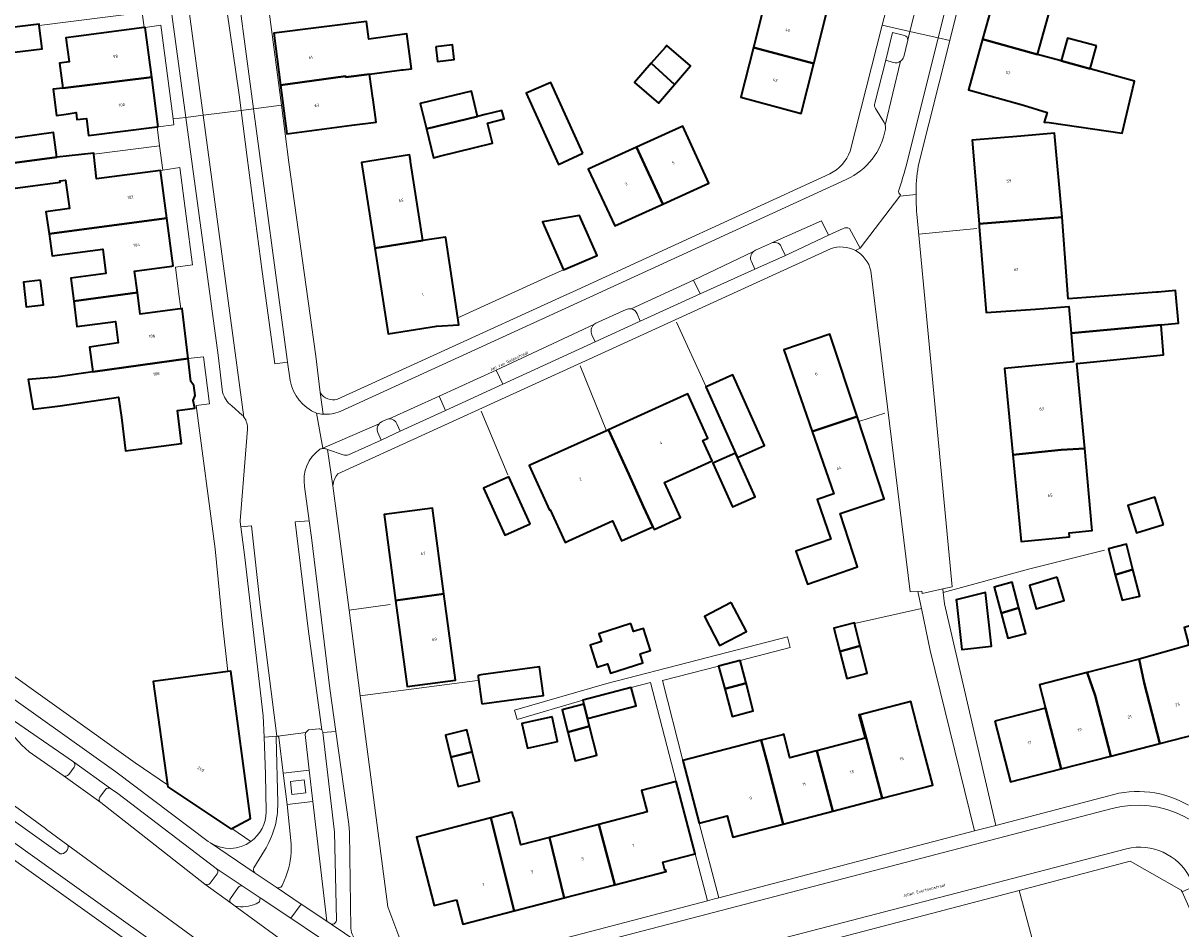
# Model space of a CAD drawing. Header units: metres. Extents: x 197700 to 204338, y 317132 to 325229.
# Tile 979 of 1056: x 199047 to 199186, y 320957 to 321066. Entities that reach past the tile are written whole.
import ezdxf
from ezdxf.enums import TextEntityAlignment as Align

# ---------------------------------------------------------------- set-up
doc = ezdxf.new("R2010")
doc.units = ezdxf.units.M
for name, color, linetype, lineweight in [('B-WE-GR-BEPLANTING_CULTUUR_BODEMBEDEKKER-GV', 90, 'Continuous', 18), ('B-WE-IE-TERREINAFSCHEIDING_KUNSTMATIG_HEKWERK-G', 20, 'IE-TERREINAFSCHEIDING-KUNSTMATIG', 18), ('B-WE-IE-TERREINAFSCHEIDING_KUNSTMATIG_MUUR-G', 90, 'IE-TERREINAFSCHEIDING-KUNSTMATIG-DICHT', 18), ('B-WE-OG-BEBOUWING-GV', 7, 'Continuous', 35), ('B-WE-OG-BEBOUWING-T18', 10, 'Continuous', 18), ('B-WE-OG-TERREIN_ERF-GV', 7, 'Continuous', 18), ('B-WE-OG-TOPOGRAFIE-T18', 10, 'Continuous', 18), ('B-WE-VH-VERHARDING_ASFALT-GV', 252, 'Continuous', 18), ('B-WE-VH-VERHARDING_BETON-GV', 252, 'Continuous', 18), ('B-WE-VH-VERHARDING_BETONSTRAATSTEEN-GV', 252, 'Continuous', 18), ('B-WE-VH-VERHARDING_STRAATBAKSTEEN-GV', 252, 'Continuous', 18), ('B-WE-VH-VERHARDING_TEGEL-GV', 252, 'Continuous', 18)]:
    doc.layers.add(name, color=color, linetype=linetype, lineweight=lineweight)
doc.styles.add('NLCS-ISO-M200-T18', font='NLCS-ISO.ttf', dxfattribs={"height": 0.36})
doc.linetypes.add('IE-TERREINAFSCHEIDING-KUNSTMATIG', pattern='A,4,[82,NLCS.SHX,S=0.75,R=90,X=0,Y=0],4,-2', length=10)
doc.linetypes.add('IE-TERREINAFSCHEIDING-KUNSTMATIG-DICHT', pattern='A,8,-1,[82,NLCS.SHX,S=0.75,R=90,X=0,Y=0],-1', length=10)

msp = doc.modelspace()

# ---------------------------------------------------------------- linework, layer by layer
at = {"layer": 'B-WE-GR-BEPLANTING_CULTUUR_BODEMBEDEKKER-GV'}
for points in [[(199152.976, 321064.504), (199151.53, 321064.864), (199150.725, 321061.544), (199151.635, 321061.277)], [(199152.882, 321061.975), (199153.362, 321063.959)], [(199137.119, 321039.656), (199136.912, 321039.563), (199135.09, 321038.749)], [(199134.601, 321037.381), (199134.996, 321036.49), (199138.676, 321038.107), (199138.234, 321039.036)], [(199134.852, 321038.593), (199134.851, 321038.592)], [(199115.46, 321028.609), (199115.863, 321027.75), (199121.247, 321030.211), (199120.883, 321031.101)], [(199119.556, 321031.615), (199115.927, 321029.975)], [(199089.76, 321016.87), (199090.167, 321015.957), (199092.444, 321017.011), (199092.069, 321017.888)], [(199090.739, 321018.402), (199090.27, 321018.168)], [(199053.237, 320977.315), (199044.866, 320983.11), (199044.721, 320983.213), (199044.55, 320982.972), (199044.903, 320982.186)], [(199047.929, 320978.543), (199052.025, 320975.685)], [(199052.673, 320975.799), (199053.312, 320976.689)], [(199070.386, 320964.541), (199058.554, 320973.531), (199057.684, 320974.12)], [(199057.093, 320974.004), (199056.422, 320973.07)], [(199056.506, 320972.441), (199069.026, 320962.662)], [(199069.659, 320962.75), (199070.491, 320963.905)], [(199073.005, 320962.235), (199072.093, 320960.942)], [(199075.155, 320960.276), (199075.587, 320960.528), (199075.649, 320961.01), (199073.616, 320962.376)], [(199072.154, 320960.373), (199072.638, 320960.017)]]:
    msp.add_lwpolyline(points, dxfattribs=at)
for points in [[(199153.362, 321063.959, 0.4088703), (199152.976, 321064.504)], [(199152.487, 321061.423, 0.1721185), (199152.882, 321061.975)], [(199151.635, 321061.277, 0.2232869), (199152.487, 321061.423)], [(199138.234, 321039.036, 0.4235251), (199137.119, 321039.656)], [(199134.851, 321038.592, 0.336062), (199134.601, 321037.381)], [(199135.09, 321038.749, 0.0701422), (199134.852, 321038.593)], [(199120.184, 321031.701, 0.1718057), (199119.556, 321031.615)], [(199120.883, 321031.101, 0.2578597), (199120.184, 321031.701)], [(199115.698, 321029.815, 0.3277079), (199115.46, 321028.609)], [(199115.927, 321029.975, 0.0677396), (199115.698, 321029.815)], [(199089.911, 321017.898, 0.2835318), (199089.76, 321016.87)], [(199090.27, 321018.168, 0.1153261), (199089.911, 321017.898)], [(199091.14, 321018.496, 0.1042701), (199090.739, 321018.402)], [(199092.069, 321017.888, 0.3077703), (199091.14, 321018.496)], [(199044.903, 320982.186, 0.0994105), (199047.929, 320978.543)], [(199053.312, 320976.689, 0.4072445), (199053.237, 320977.315)], [(199052.025, 320975.685, 0.4072905), (199052.673, 320975.799)], [(199057.684, 320974.12, 0.3995406), (199057.093, 320974.004)], [(199056.422, 320973.07, 0.4173848), (199056.506, 320972.441)], [(199070.491, 320963.905, 0.4009184), (199070.386, 320964.541)], [(199069.026, 320962.662, 0.3852683), (199069.659, 320962.75)], [(199073.616, 320962.376, 0.4142963), (199073.005, 320962.235)], [(199072.093, 320960.942, 0.384797), (199072.154, 320960.373)], [(199072.638, 320960.017, 0.1451534), (199075.155, 320960.276)]]:
    msp.add_lwpolyline(points, format="xyb", dxfattribs=at)
at = {"layer": 'B-WE-IE-TERREINAFSCHEIDING_KUNSTMATIG_HEKWERK-G'}
for points in [[(199049.133, 321065.708), (199061.477, 321067.301)], [(199055.681, 321050.27), (199063.567, 321051.263)], [(199154.698, 321040.665), (199161.648, 321041.347)], [(199125.603, 321030.13), (199129.17, 321022.354)], [(199114.052, 321024.874), (199117.192, 321017.074)], [(199102.169, 321019.415), (199105.384, 321011.772)], [(199147.609, 321018.22), (199150.619, 321019.202)], [(199157.613, 320997.676), (199168.019, 321000.512), (199176.973, 321002.742)], [(199086.329, 320995.55), (199091.258, 320996.224)], [(199146.976, 320993.946), (199155.004, 320995.738)], [(199087.654, 320985.264), (199101.745, 320987.102)], [(199166.742, 320961.9), (199169.5, 320951.631)]]:
    msp.add_lwpolyline(points, dxfattribs=at)
at = {"layer": 'B-WE-IE-TERREINAFSCHEIDING_KUNSTMATIG_MUUR-G'}
for points in [[(199099.376, 321030.645), (199110.324, 321035.622)], [(199110.324, 321035.622), (199112.036, 321036.4)]]:
    msp.add_lwpolyline(points, dxfattribs=at)
at = {"layer": 'B-WE-OG-BEBOUWING-GV'}
for points in [[(199168.955, 321062.26), (199170.75, 321068.68), (199164.12, 321070.51), (199162.347, 321064.08)], [(199142.077, 321061.148), (199143.6, 321067.19), (199136.35, 321069.01), (199134.853, 321063.097)], [(199049.133, 321065.708), (199049.11, 321065.9), (199043.45, 321065.22), (199043.558, 321064.333), (199043.749, 321062.761), (199043.81, 321062.26), (199049.47, 321062.91)], [(199078.102, 321058.566), (199085.89, 321059.65), (199085.91, 321059.52), (199088.785, 321059.891), (199092.632, 321060.388), (199092.818, 321060.412), (199093.81, 321060.54), (199093.731, 321061.138), (199093.26, 321064.71), (199088.67, 321064.1), (199088.39, 321066.22), (199077.29, 321064.81)], [(199051.957, 321058.21), (199062.641, 321059.53), (199061.86, 321065.5), (199061.715, 321065.481), (199053.561, 321064.413), (199052.32, 321064.25), (199052.73, 321061.36), (199051.57, 321061.21)], [(199096.717, 321063.159), (199096.911, 321061.405), (199098.945, 321061.661), (199098.728, 321063.383)], [(199124.241, 321063.089), (199122.567, 321061.216), (199125.363, 321058.653), (199127.28, 321060.892), (199124.441, 321063.323)], [(199134.853, 321063.097), (199133.34, 321057.12), (199140.57, 321055.17), (199142.077, 321061.148)], [(199162.347, 321064.08), (199160.67, 321058), (199167.26, 321056.16), (199170.084, 321055.277), (199169.725, 321054.13), (199170.328, 321054.069), (199179.08, 321052.81), (199180.57, 321059.06), (199175.256, 321060.524), (199171.785, 321061.48), (199168.955, 321062.26)], [(199176.011, 321063.264), (199172.537, 321064.209), (199171.785, 321061.48), (199175.256, 321060.524)], [(199122.567, 321061.216), (199120.566, 321058.88), (199123.446, 321056.414), (199125.363, 321058.653)], [(199063.42, 321053.57), (199062.641, 321059.53), (199051.957, 321058.21), (199050.815, 321058.063), (199051.219, 321054.933), (199052.36, 321055.08), (199053.56, 321055.27), (199053.659, 321054.449), (199054.803, 321054.57), (199055.062, 321052.515), (199063.269, 321053.551)], [(199085.91, 321059.52), (199085.89, 321059.65), (199078.102, 321058.566), (199078.86, 321052.73), (199086.661, 321053.744), (199089.55, 321054.12), (199089.207, 321056.782), (199089.18, 321056.99), (199088.785, 321059.891)], [(199114.36, 321050.4), (199110.55, 321058.89), (199107.59, 321057.59), (199111.46, 321049.05)], [(199101.733, 321054.801), (199101.013, 321057.828), (199094.868, 321056.367), (199095.59, 321053.33)], [(199101.733, 321054.801), (199095.59, 321053.33), (199096.44, 321049.84), (199097.176, 321050.02), (199103.54, 321051.58), (199102.915, 321053.995), (199104.916, 321054.51), (199104.652, 321055.535), (199102.65, 321055.02)], [(199123.981, 321044.295), (199129.5, 321046.81), (199126.36, 321053.62), (199120.829, 321051.113)], [(199045.548, 321049.152), (199051.229, 321049.931), (199050.83, 321052.86), (199045.14, 321052.06), (199045.017, 321052.949), (199042.253, 321052.566), (199042.78, 321048.769)], [(199171.878, 321042.716), (199170.977, 321052.785), (199166.93, 321052.42), (199161.11, 321051.95), (199161.92, 321041.912)], [(199120.829, 321051.113), (199115.02, 321048.48), (199118.2, 321041.66), (199123.981, 321044.295)], [(199051.229, 321049.931), (199045.548, 321049.152), (199045.97, 321046.15), (199051.64, 321046.92), (199051.621, 321047.067), (199052.284, 321047.152), (199052.36, 321046.55), (199052.75, 321043.74), (199049.94, 321043.35), (199050.311, 321040.7), (199064.432, 321042.61), (199063.68, 321048.31), (199055.986, 321047.335), (199055.681, 321050.27), (199055.668, 321050.392)], [(199089.407, 321038.98), (199095.18, 321039.91), (199093.701, 321049.414), (199093.683, 321049.527), (199093.58, 321050.19), (199087.79, 321049.28)], [(199053.275, 321032.618), (199060.914, 321033.654), (199060.562, 321036.248), (199065.032, 321036.849), (199065.19, 321036.87), (199064.432, 321042.61), (199050.311, 321040.7), (199050.68, 321038.06), (199056.76, 321038.88), (199057.141, 321035.935), (199052.917, 321035.388)], [(199109.73, 321041.69), (199112.036, 321036.4), (199116.078, 321038.132), (199114.23, 321042.37), (199113.976, 321042.927), (199109.534, 321042.151)], [(199168.68, 321031.69), (199172.693, 321032.003), (199172.968, 321028.778), (199183.775, 321029.795), (199185.84, 321029.98), (199185.489, 321033.903), (199183.424, 321033.718), (199183.23, 321033.701), (199176.923, 321033.221), (199172.625, 321032.894), (199171.878, 321042.716), (199161.92, 321041.912), (199161.947, 321041.58), (199162.78, 321031.26)], [(199089.407, 321038.98), (199091.02, 321028.71), (199096.79, 321029.62), (199099.51, 321029.77), (199099.376, 321030.645), (199097.91, 321040.18), (199097.888, 321040.326), (199095.18, 321039.91)], [(199049.282, 321035.144), (199047.233, 321034.904), (199047.577, 321031.953), (199049.626, 321032.192)], [(199066.129, 321031.717), (199065.731, 321031.663), (199061.266, 321031.061), (199060.914, 321033.654), (199053.275, 321032.618), (199053.665, 321029.606), (199058.28, 321030.2), (199058.589, 321027.632), (199055.159, 321027.106), (199055.579, 321024.137), (199067.006, 321025.747), (199066.3, 321031.74)], [(199172.968, 321028.778), (199173.26, 321025.35), (199164.96, 321024.55), (199165.96, 321014.17), (199171.781, 321014.771), (199174.6, 321014.94), (199173.64, 321025.14), (199184.07, 321026.18), (199183.78, 321029.74), (199183.775, 321029.795)], [(199147.281, 321018.78), (199144.01, 321028.67), (199138.49, 321026.8), (199141.89, 321016.98)], [(199067.006, 321025.747), (199055.579, 321024.137), (199051.14, 321023.51), (199047.8, 321023.21), (199048.385, 321019.653), (199051.64, 321020.08), (199058.64, 321021.1), (199058.99, 321018.65), (199059.493, 321014.682), (199066.213, 321015.534), (199065.709, 321019.502), (199067.82, 321019.77), (199067.61, 321020.71), (199067.84, 321021.29), (199067.69, 321022.52), (199067.33, 321023)], [(199132.938, 321013.853), (199136.173, 321015.308), (199132.359, 321023.788), (199129.17, 321022.354), (199129.121, 321022.332), (199132.687, 321014.403)], [(199117.47, 321017.2), (199119.9, 321011.85), (199121.672, 321007.943), (199122.768, 321005.558), (199122.916, 321005.237), (199126.08, 321006.67), (199124.17, 321010.88), (199129.88, 321013.46), (199128.77, 321015.91), (199129.36, 321016.18), (199126.98, 321021.5)], [(199147.281, 321018.78), (199141.89, 321016.98), (199144.48, 321009.5), (199142.49, 321008.81), (199144.13, 321004.08), (199139.95, 321002.63), (199141.32, 320998.67), (199147.34, 321000.75), (199145.24, 321007.14), (199150.55, 321008.9)], [(199119.9, 321011.85), (199117.47, 321017.2), (199117.192, 321017.074), (199107.94, 321012.89), (199110.37, 321007.54), (199110.47, 321007.585), (199112.238, 321003.676), (199112.666, 321003.87), (199113.528, 321004.259), (199117.927, 321006.249), (199119.03, 321003.844), (199122.768, 321005.558), (199121.672, 321007.943)], [(199132.938, 321013.853), (199132.687, 321014.403), (199129.98, 321013.186), (199132.346, 321007.926), (199135.061, 321009.134)], [(199171.781, 321014.771), (199165.96, 321014.17), (199166.96, 321003.79), (199172.78, 321004.33), (199172.732, 321004.829), (199175.512, 321005.086), (199175.473, 321005.503), (199174.6, 321014.94)], [(199108.056, 321005.921), (199105.504, 321011.561), (199102.45, 321010.179), (199105.002, 321004.539)], [(199184.04, 321005.82), (199183.009, 321009.118), (199179.771, 321008.106), (199180.802, 321004.807)], [(199091.902, 320996.684), (199097.699, 320997.48), (199097.047, 321002.357), (199097.006, 321002.661), (199096.32, 321007.8), (199090.52, 321007.01)], [(199180.384, 321000.427), (199179.6, 321003.47), (199177.44, 321002.89), (199178.272, 320999.785)], [(199171.308, 320999.492), (199167.969, 320998.513), (199168.792, 320995.706), (199172.131, 320996.685)], [(199180.384, 321000.427), (199178.272, 320999.785), (199179.09, 320996.73), (199181.21, 320997.22)], [(199166.716, 320995.807), (199165.89, 320998.89), (199163.75, 320998.31), (199164.582, 320995.19)], [(199091.902, 320996.684), (199093.28, 320986.38), (199099.08, 320987.15), (199097.699, 320997.48)], [(199132.181, 320996.468), (199128.954, 320994.787), (199130.781, 320991.279), (199134.008, 320992.959)], [(199159.199, 320996.581), (199159.851, 320990.808), (199163.427, 320991.212), (199162.702, 320997.641), (199159.179, 320996.76)], [(199166.716, 320995.807), (199164.582, 320995.19), (199165.39, 320992.16), (199167.54, 320992.73)], [(199120.148, 320993.92), (199116.296, 320992.716), (199116.594, 320991.763), (199115.25, 320991.342), (199116.079, 320988.689), (199117.34, 320989.083), (199117.684, 320987.985), (199121.591, 320989.206), (199121.247, 320990.304), (199122.485, 320990.691), (199121.656, 320993.344), (199120.447, 320992.966)], [(199145.233, 320990.563), (199147.663, 320991.274), (199146.976, 320993.946), (199146.959, 320994.01), (199144.508, 320993.379)], [(199183.631, 320979.537), (199189.7, 320981.1), (199188.417, 320986.101), (199192.433, 320987.222), (199190.394, 320994.53), (199186.543, 320993.455), (199187.101, 320991.351), (199181.13, 320989.65), (199181.75, 320986.82)], [(199147.663, 320991.274), (199145.233, 320990.563), (199146.061, 320987.345), (199148.512, 320987.976)], [(199131.413, 320986.076), (199133.981, 320986.777), (199133.79, 320987.521), (199133.249, 320989.511), (199130.67, 320988.809)], [(199174.89, 320988.05), (199175.849, 320985.3), (199177.721, 320978.014), (199183.631, 320979.537), (199181.75, 320986.82), (199181.13, 320989.65)], [(199064.525, 320974.55), (199064.558, 320974.314), (199072.14, 320969.27), (199072.258, 320969.334), (199074.49, 320970.54), (199072.13, 320988.21), (199071.751, 320988.159), (199062.797, 320986.955)], [(199102.261, 320984.288), (199109.642, 320985.292), (199109.176, 320988.719), (199102.145, 320987.762), (199101.795, 320987.714), (199101.827, 320987.476)], [(199171.772, 320976.482), (199177.721, 320978.014), (199175.849, 320985.3), (199174.89, 320988.05), (199169.175, 320986.582), (199169.9, 320983.76)], [(199133.981, 320986.777), (199131.413, 320986.076), (199132.31, 320982.78), (199134.83, 320983.466)], [(199114.483, 320984.248), (199114.927, 320982.519), (199120.76, 320984.042), (199120.184, 320986.249), (199114.358, 320984.728)], [(199115.156, 320981.623), (199114.927, 320982.519), (199114.483, 320984.248), (199111.888, 320983.582), (199112.582, 320980.876)], [(199154.47, 320981.78), (199153.73, 320984.57), (199147.612, 320982.986), (199148.39, 320980.2), (199150.278, 320972.952), (199156.36, 320974.54)], [(199110.682, 320982.727), (199107.067, 320981.92), (199107.725, 320978.971), (199111.34, 320979.779)], [(199148.239, 320980.161), (199142.471, 320978.665), (199144.364, 320971.408), (199150.278, 320972.952), (199148.39, 320980.2), (199147.612, 320982.986), (199147.51, 320982.96)], [(199163.83, 320982.2), (199165.71, 320974.92), (199171.772, 320976.482), (199169.9, 320983.76)], [(199101.104, 320978.519), (199100.44, 320981.17), (199097.88, 320980.53), (199098.545, 320977.874)], [(199115.156, 320981.623), (199112.582, 320980.876), (199113.462, 320977.447), (199116.057, 320978.113), (199115.206, 320981.427)], [(199138.424, 320969.858), (199136.53, 320977.12), (199135.768, 320979.931), (199126.39, 320977.51), (199128.33, 320969.98), (199131.708, 320970.85), (199132.38, 320968.28)], [(199138.424, 320969.858), (199144.364, 320971.408), (199142.471, 320978.665), (199142.272, 320978.613), (199139.214, 320977.815), (199138.501, 320980.636), (199138.32, 320980.59), (199135.768, 320979.931), (199136.53, 320977.12)], [(199101.104, 320978.519), (199098.545, 320977.874), (199099.42, 320974.38), (199101.98, 320975.02)], [(199118.208, 320962.556), (199124.37, 320964.15), (199124.32, 320964.344), (199124.223, 320964.318), (199123.976, 320965.267), (199127.856, 320966.278), (199125.592, 320974.968), (199121.426, 320973.903), (199122.1, 320971.316), (199116.305, 320969.806)], [(199099.208, 320960.762), (199099.97, 320957.84), (199106.117, 320959.43), (199103.342, 320970.623), (199094.394, 320968.292), (199096.538, 320960.066)], [(199112.146, 320960.989), (199110.372, 320968.26), (199106.934, 320967.364), (199106.112, 320970.516), (199106.029, 320970.836), (199105.91, 320971.292), (199103.342, 320970.623), (199106.117, 320959.43)], [(199110.372, 320968.26), (199112.146, 320960.989), (199118.208, 320962.556), (199116.305, 320969.806), (199116.298, 320969.804)]]:
    msp.add_lwpolyline(points, close=True, dxfattribs=at)
at = {"layer": 'B-WE-OG-TERREIN_ERF-GV'}
for points in [[(199181.113, 321154.713), (199175.26, 321131.375), (199165.617, 321092.808), (199158.402, 321063.925), (199154.63, 321048.825)], [(199146.454, 321050.635), (199150.309, 321065.744), (199151.924, 321072.074), (199149.201, 321074.829), (199154.676, 321096.832), (199159.395, 321115.79), (199162.457, 321115.076), (199166.129, 321129.835), (199161.913, 321130.968), (199163.296, 321136.339), (199167.495, 321135.326), (199167.779, 321136.47), (199169.807, 321144.62), (199169.759, 321144.602), (199171.475, 321152.425)], [(199045.14, 321052.06), (199050.83, 321052.86), (199051.229, 321049.931), (199055.668, 321050.392), (199055.681, 321050.27), (199055.986, 321047.335), (199063.68, 321048.31), (199063.948, 321048.35), (199063.567, 321051.263), (199063.269, 321053.551), (199055.062, 321052.515), (199054.803, 321054.57), (199053.659, 321054.449), (199053.56, 321055.27), (199052.36, 321055.08), (199051.219, 321054.933), (199050.815, 321058.063), (199051.957, 321058.21), (199051.57, 321061.21), (199052.73, 321061.36), (199052.32, 321064.25), (199053.561, 321064.413), (199061.715, 321065.481), (199061.477, 321067.301)], [(199076.737, 321067.364), (199078.195, 321056.146), (199079.089, 321049.262), (199082.312, 321026.032), (199082.833, 321021.65)], [(199084.926, 321020.853), (199111.582, 321033.022), (199113.18, 321033.752), (199144.004, 321047.925)], [(199025.796, 321002.117), (199060.65, 320977.224), (199064.525, 320974.55), (199062.797, 320986.955), (199071.751, 320988.159), (199071.111, 320993.904), (199070.247, 321002.904), (199067.954, 321020.091), (199069.579, 321020.313), (199068.858, 321025.937), (199067.006, 321025.747), (199067.33, 321023), (199067.69, 321022.52), (199067.84, 321021.29), (199067.61, 321020.71), (199067.82, 321019.77), (199065.709, 321019.502), (199066.213, 321015.534), (199059.493, 321014.682), (199058.99, 321018.65), (199058.64, 321021.1), (199051.64, 321020.08), (199048.385, 321019.653), (199047.8, 321023.21), (199051.14, 321023.51), (199055.579, 321024.137), (199055.159, 321027.106), (199058.589, 321027.632), (199058.28, 321030.2), (199053.665, 321029.606), (199053.275, 321032.618), (199052.917, 321035.388), (199057.141, 321035.935), (199056.76, 321038.88), (199050.68, 321038.06), (199050.311, 321040.7), (199049.94, 321043.35), (199052.75, 321043.74), (199052.36, 321046.55), (199052.284, 321047.152), (199051.621, 321047.067), (199051.64, 321046.92), (199045.97, 321046.15)], [(199154.39, 321045.417), (199154.39, 321045.409)], [(199154.441, 321043.085), (199158.707, 320998.357), (199157.566, 320998.104), (199157.613, 320997.676), (199157.764, 320996.305), (199163.918, 320969.702), (199177.505, 320973.258)], [(199144.103, 321038.909), (199116.535, 321026.323), (199084.978, 321011.884)], [(199099.808, 320952.931), (199116.978, 320957.419), (199129.329, 320960.651), (199127.856, 320966.278), (199123.976, 320965.267), (199124.223, 320964.318), (199124.32, 320964.344), (199124.37, 320964.15), (199118.208, 320962.556), (199112.146, 320960.989), (199106.117, 320959.43), (199099.97, 320957.84), (199099.208, 320960.762), (199096.538, 320960.066), (199094.394, 320968.292), (199103.342, 320970.623), (199105.91, 320971.292), (199106.029, 320970.836), (199106.112, 320970.516), (199106.934, 320967.364), (199110.372, 320968.26), (199116.298, 320969.804), (199116.305, 320969.806), (199122.1, 320971.316), (199121.426, 320973.903), (199125.592, 320974.968), (199122.49, 320986.851), (199120.184, 320986.249), (199120.76, 320984.042), (199114.927, 320982.519), (199115.156, 320981.623), (199115.206, 320981.427), (199116.057, 320978.113), (199113.462, 320977.447), (199112.582, 320980.876), (199111.888, 320983.582), (199114.483, 320984.248), (199114.358, 320984.728), (199106.472, 320982.411), (199106.151, 320983.52), (199117.262, 320986.734), (199138.92, 320992.344), (199139.251, 320991.066), (199133.249, 320989.511), (199133.79, 320987.521), (199133.981, 320986.777), (199134.83, 320983.466), (199132.31, 320982.78), (199131.413, 320986.076), (199130.67, 320988.809), (199123.913, 320987.104), (199126.39, 320977.51), (199135.768, 320979.931), (199138.32, 320980.59), (199138.501, 320980.636), (199139.214, 320977.815), (199142.272, 320978.613), (199142.471, 320978.665), (199148.239, 320980.161), (199147.51, 320982.96), (199147.612, 320982.986), (199153.73, 320984.57), (199154.47, 320981.78), (199156.36, 320974.54), (199150.278, 320972.952), (199144.364, 320971.408), (199138.424, 320969.858), (199132.38, 320968.28), (199131.708, 320970.85), (199128.33, 320969.98), (199130.679, 320961.004), (199161.365, 320969.034), (199156.037, 320990.692), (199155.004, 320995.738), (199154.585, 320997.787), (199153.665, 320997.72), (199148.927, 321036.268)], [(199084.365, 321010.481), (199085.145, 321004.727), (199086.329, 320995.55), (199087.654, 320985.264), (199090.974, 320959.918), (199092.548, 320955.746)], [(199071.257, 320947.585), (199047.329, 320964.696), (199035.59, 320973.093), (199035.568, 320973.065), (199028.513, 320964.295), (199023.649, 320958.245)], [(199194.693, 320942.783), (199186.294, 320961.705), (199186.196, 320961.925), (199180.062, 320965.396), (199166.742, 320961.9), (199134.086, 320953.331)]]:
    msp.add_lwpolyline(points, dxfattribs=at)
for points in [[(199167.26, 321056.16), (199160.67, 321058), (199162.347, 321064.08), (199164.12, 321070.51), (199170.75, 321068.68), (199168.955, 321062.26), (199171.785, 321061.48), (199172.537, 321064.209), (199176.011, 321063.264), (199175.256, 321060.524), (199180.57, 321059.06), (199179.08, 321052.81), (199170.328, 321054.069), (199169.725, 321054.13), (199170.084, 321055.277)], [(199134.853, 321063.097), (199136.35, 321069.01), (199143.6, 321067.19), (199142.077, 321061.148), (199140.57, 321055.17), (199133.34, 321057.12)], [(199043.558, 321064.333), (199043.45, 321065.22), (199049.11, 321065.9), (199049.133, 321065.708), (199049.47, 321062.91), (199043.81, 321062.26), (199043.749, 321062.761), (199041.375, 321062.387), (199041.189, 321063.965)], [(199093.26, 321064.71), (199093.731, 321061.138), (199093.81, 321060.54), (199092.818, 321060.412), (199092.632, 321060.388), (199088.785, 321059.891), (199089.18, 321056.99), (199089.207, 321056.782), (199089.55, 321054.12), (199086.661, 321053.744), (199078.86, 321052.73), (199078.102, 321058.566), (199077.29, 321064.81), (199088.39, 321066.22), (199088.67, 321064.1)], [(199062.641, 321059.53), (199063.42, 321053.57), (199065.295, 321053.801), (199065.203, 321054.501), (199063.729, 321065.748), (199061.86, 321065.5)], [(199096.911, 321061.405), (199096.717, 321063.159), (199098.728, 321063.383), (199098.945, 321061.661)], [(199122.567, 321061.216), (199124.241, 321063.089), (199124.441, 321063.323), (199127.28, 321060.892), (199125.363, 321058.653), (199123.446, 321056.414), (199120.566, 321058.88)], [(199114.36, 321050.4), (199111.46, 321049.05), (199107.59, 321057.59), (199110.55, 321058.89)], [(199102.65, 321055.02), (199104.652, 321055.535), (199104.916, 321054.51), (199102.915, 321053.995), (199103.54, 321051.58), (199097.176, 321050.02), (199096.44, 321049.84), (199095.59, 321053.33), (199094.868, 321056.367), (199101.013, 321057.828), (199101.733, 321054.801)], [(199123.981, 321044.295), (199118.2, 321041.66), (199115.02, 321048.48), (199120.829, 321051.113), (199126.36, 321053.62), (199129.5, 321046.81)], [(199173.26, 321025.35), (199172.968, 321028.778), (199172.693, 321032.003), (199168.68, 321031.69), (199162.78, 321031.26), (199161.947, 321041.58), (199161.92, 321041.912), (199161.11, 321051.95), (199166.93, 321052.42), (199170.977, 321052.785), (199171.878, 321042.716), (199172.625, 321032.894), (199176.923, 321033.221), (199183.23, 321033.701), (199183.424, 321033.718), (199185.489, 321033.903), (199185.84, 321029.98), (199183.775, 321029.795), (199183.78, 321029.74), (199184.07, 321026.18), (199173.64, 321025.14), (199174.6, 321014.94), (199175.473, 321005.503), (199175.512, 321005.086), (199172.732, 321004.829), (199172.78, 321004.33), (199166.96, 321003.79), (199165.96, 321014.17), (199164.96, 321024.55)], [(199096.79, 321029.62), (199091.02, 321028.71), (199089.407, 321038.98), (199087.79, 321049.28), (199093.58, 321050.19), (199093.683, 321049.527), (199093.701, 321049.414), (199095.18, 321039.91), (199097.888, 321040.326), (199097.91, 321040.18), (199099.376, 321030.645), (199099.51, 321029.77)], [(199066.129, 321031.717), (199065.854, 321033.789), (199065.472, 321036.707), (199067.534, 321037.007), (199065.99, 321048.658), (199063.948, 321048.35), (199063.68, 321048.31), (199064.432, 321042.61), (199065.19, 321036.87), (199065.032, 321036.849), (199060.562, 321036.248), (199060.914, 321033.654), (199061.266, 321031.061), (199065.731, 321031.663)], [(199112.036, 321036.4), (199109.73, 321041.69), (199109.534, 321042.151), (199113.976, 321042.927), (199114.23, 321042.37), (199116.078, 321038.132)], [(199049.282, 321035.144), (199049.626, 321032.192), (199047.577, 321031.953), (199047.233, 321034.904)], [(199141.89, 321016.98), (199138.49, 321026.8), (199144.01, 321028.67), (199147.281, 321018.78), (199150.55, 321008.9), (199145.24, 321007.14), (199147.34, 321000.75), (199141.32, 320998.67), (199139.95, 321002.63), (199144.13, 321004.08), (199142.49, 321008.81), (199144.48, 321009.5)], [(199132.346, 321007.926), (199129.98, 321013.186), (199132.687, 321014.403), (199129.121, 321022.332), (199129.17, 321022.354), (199132.359, 321023.788), (199136.173, 321015.308), (199132.938, 321013.853), (199135.061, 321009.134)], [(199110.47, 321007.585), (199110.37, 321007.54), (199107.94, 321012.89), (199117.192, 321017.074), (199117.47, 321017.2), (199126.98, 321021.5), (199129.36, 321016.18), (199128.77, 321015.91), (199129.88, 321013.46), (199124.17, 321010.88), (199126.08, 321006.67), (199122.916, 321005.237), (199122.768, 321005.558), (199119.03, 321003.844), (199117.927, 321006.249), (199113.528, 321004.259), (199112.666, 321003.87), (199112.238, 321003.676)], [(199108.056, 321005.921), (199105.002, 321004.539), (199102.45, 321010.179), (199105.504, 321011.561)], [(199183.009, 321009.118), (199184.04, 321005.82), (199180.802, 321004.807), (199179.771, 321008.106)], [(199099.08, 320987.15), (199093.28, 320986.38), (199091.902, 320996.684), (199090.52, 321007.01), (199096.32, 321007.8), (199097.006, 321002.661), (199097.047, 321002.357), (199097.699, 320997.48)], [(199180.384, 321000.427), (199181.21, 320997.22), (199179.09, 320996.73), (199178.272, 320999.785), (199177.44, 321002.89), (199179.6, 321003.47)], [(199171.308, 320999.492), (199172.131, 320996.685), (199168.792, 320995.706), (199167.969, 320998.513)], [(199164.582, 320995.19), (199163.75, 320998.31), (199165.89, 320998.89), (199166.716, 320995.807), (199167.54, 320992.73), (199165.39, 320992.16)], [(199132.181, 320996.468), (199134.008, 320992.959), (199130.781, 320991.279), (199128.954, 320994.787)], [(199159.199, 320996.581), (199159.179, 320996.76), (199162.702, 320997.641), (199163.427, 320991.212), (199159.851, 320990.808)], [(199120.148, 320993.92), (199120.447, 320992.966), (199121.656, 320993.344), (199122.485, 320990.691), (199121.247, 320990.304), (199121.591, 320989.206), (199117.684, 320987.985), (199117.34, 320989.083), (199116.079, 320988.689), (199115.25, 320991.342), (199116.594, 320991.763), (199116.296, 320992.716)], [(199147.663, 320991.274), (199148.512, 320987.976), (199146.061, 320987.345), (199145.233, 320990.563), (199144.508, 320993.379), (199146.959, 320994.01), (199146.976, 320993.946)], [(199171.772, 320976.482), (199165.71, 320974.92), (199163.83, 320982.2), (199169.9, 320983.76), (199169.175, 320986.582), (199174.89, 320988.05), (199181.13, 320989.65), (199187.101, 320991.351), (199186.543, 320993.455), (199190.394, 320994.53), (199192.433, 320987.222), (199188.417, 320986.101), (199189.7, 320981.1), (199183.631, 320979.537), (199177.721, 320978.014)], [(199102.145, 320987.762), (199109.176, 320988.719), (199109.642, 320985.292), (199102.261, 320984.288), (199101.827, 320987.476), (199101.795, 320987.714)], [(199110.682, 320982.727), (199111.34, 320979.779), (199107.725, 320978.971), (199107.067, 320981.92)], [(199101.104, 320978.519), (199101.98, 320975.02), (199099.42, 320974.38), (199098.545, 320977.874), (199097.88, 320980.53), (199100.44, 320981.17)]]:
    msp.add_lwpolyline(points, close=True, dxfattribs=at)
for points in [[(199144.004, 321047.925, 0.1942596), (199146.454, 321050.635)], [(199154.63, 321048.825, 0.0573926), (199154.39, 321045.417)], [(199154.39, 321045.409, 0.0237114), (199154.441, 321043.085)], [(199147.083, 321038.707, 0.2146439), (199144.103, 321038.909)], [(199148.927, 321036.268, 0.2199822), (199147.083, 321038.707)], [(199082.833, 321021.65, 0.324803), (199084.926, 321020.853)], [(199084.978, 321011.884, 0.1581581), (199084.365, 321010.481)], [(199177.505, 320973.258, -0.2090059), (199187.064, 320972.11)]]:
    msp.add_lwpolyline(points, format="xyb", dxfattribs=at)
at = {"layer": 'B-WE-VH-VERHARDING_ASFALT-GV'}
for points in [[(199066.162, 321074.564), (199068.81, 321054.957), (199073.357, 321055.533), (199073.113, 321057.394), (199071.305, 321070.107), (199070.64, 321075.114), (199070.069, 321075.037), (199069.042, 321082.703), (199067.283, 321096.161)], [(199064.496, 321071.219), (199066.731, 321054.694), (199068.81, 321054.957), (199066.162, 321074.564)], [(199073.707, 321018.7), (199068.81, 321054.957), (199066.731, 321054.694), (199070.59, 321026.155)], [(199079.25, 321023.095), (199078.92, 321025.314), (199077.408, 321025.125), (199075.89, 321036.175), (199074.098, 321049.87), (199073.357, 321055.533), (199068.81, 321054.957), (199073.707, 321018.7)], [(199070.59, 321026.155), (199071.139, 321021.722)], [(199072.243, 321020.047), (199073.49, 321018.944)], [(199083.177, 321014.941), (199083.171, 321014.972), (199082.402, 321019.189)], [(199074.122, 321017.262), (199073.231, 321006.253)], [(199044.903, 320982.186), (199044.55, 320982.972), (199020.528, 321000), (198996.883, 321016.761), (198993.321, 321012.007), (199022.883, 320990.774), (199026.825, 320987.764), (199029.928, 320985.418), (199041.794, 320975.206), (199049.881, 320969.327), (199049.999, 320969.221), (199052.583, 320967.325), (199073.631, 320951.882), (199074.134, 320951.502), (199077.67, 320956.314)], [(199083.035, 320981.156), (199081.406, 320993.31), (199079.867, 321006.123), (199081.521, 321006.271), (199080.973, 321010.392)], [(199083.188, 320980.846), (199084.732, 320980.967), (199084.004, 320986.119), (199081.79, 321004.251), (199081.521, 321006.271), (199079.867, 321006.123), (199081.406, 320993.31), (199083.035, 320981.156)], [(199073.292, 321005.836), (199073.33, 321005.539), (199074.588, 321005.652), (199075.659, 320996.177), (199077.66, 320980.411), (199077.704, 320980.423), (199077.749, 320980.424), (199081.115, 320980.841), (199081.461, 320981.178), (199082.722, 320981.304)], [(199077.66, 320980.411), (199076.124, 320980.29), (199076.301, 320975.837), (199076.36, 320971.341)], [(199077.761, 320972.406), (199077.552, 320980.264)], [(199084.732, 320980.967), (199083.188, 320980.846), (199084.562, 320968.9), (199084.819, 320958.382)], [(199086.542, 320957.326), (199086.384, 320968.85), (199086.303, 320969.846), (199084.732, 320980.967)], [(199077.67, 320956.314), (199072.638, 320960.017), (199072.154, 320960.373), (199069.026, 320962.662), (199056.506, 320972.441), (199052.025, 320975.685), (199047.929, 320978.543)], [(199177.882, 320971.728), (199130.229, 320959.296), (199107.188, 320953.275), (199109.149, 320948.572), (199109.685, 320948.742), (199114.585, 320950.021), (199130.151, 320954.017), (199179.622, 320966.897)], [(199069.686, 320967.589), (199075.03, 320963.98)], [(199074.874, 320964.616), (199076.156, 320966.672)], [(199084.18, 320957.826), (199087.377, 320955.667)]]:
    msp.add_lwpolyline(points, dxfattribs=at)
for points in [[(199074.854, 321055.723), (199072.24, 321075.289), (199070.735, 321075.127), (199070.64, 321075.114), (199071.305, 321070.107), (199073.113, 321057.394), (199073.357, 321055.533)], [(199078.872, 321025.639), (199074.854, 321055.723), (199073.357, 321055.533), (199074.098, 321049.87), (199075.89, 321036.175), (199077.408, 321025.125), (199078.92, 321025.314)], [(199073.805, 321001.871), (199076.023, 320982.845), (199076.124, 320980.29), (199077.66, 320980.411), (199075.659, 320996.177), (199074.588, 321005.652), (199073.33, 321005.539)]]:
    msp.add_lwpolyline(points, close=True, dxfattribs=at)
for points in [[(199082.402, 321019.189, -0.2491119), (199079.25, 321023.095)], [(199071.139, 321021.722, 0.1664555), (199072.243, 321020.047)], [(199073.49, 321018.944, -0.0368769), (199073.707, 321018.7)], [(199073.707, 321018.7, -0.1854792), (199074.122, 321017.262)], [(199080.973, 321010.392, -0.284564), (199082.812, 321014.851)], [(199082.812, 321014.851, -0.111594), (199083.177, 321014.941)], [(199073.231, 321006.253, 0.0174656), (199073.292, 321005.836)], [(199047.929, 320978.543, -0.0994105), (199044.903, 320982.186)], [(199082.722, 320981.304, -0.1694032), (199083.035, 320981.156)], [(199083.035, 320981.156, -0.16821), (199083.188, 320980.846)], [(199077.552, 320980.264, -0.270851), (199077.66, 320980.411)], [(199076.36, 320971.341, -0.242568), (199074.533, 320967.765)], [(199076.156, 320966.672, 0.1445742), (199077.761, 320972.406)], [(199192.336, 320964.493, 0.375453), (199177.882, 320971.728)], [(199074.533, 320967.765, -0.3020413), (199069.686, 320967.589)], [(199179.622, 320966.897, -0.3431616), (199187.236, 320963.434)], [(199075.03, 320963.98, -0.3362997), (199074.874, 320964.616)], [(199084.819, 320958.382, -0.4476896), (199084.18, 320957.826)], [(199087.377, 320955.667, -0.204431), (199086.542, 320957.326)]]:
    msp.add_lwpolyline(points, format="xyb", dxfattribs=at)
at = {"layer": 'B-WE-VH-VERHARDING_BETON-GV'}
for points in [[(199081.511, 320976.342), (199078.427, 320975.98), (199078.869, 320972.203), (199081.961, 320972.569)], [(199080.941, 320975.154), (199081.128, 320973.592), (199079.442, 320973.397), (199079.27, 320974.957)]]:
    msp.add_lwpolyline(points, close=True, dxfattribs=at)
at = {"layer": 'B-WE-VH-VERHARDING_BETONSTRAATSTEEN-GV'}
for points in [[(199151.635, 321061.277), (199150.725, 321061.544), (199149.401, 321056.416)], [(199150.674, 321053.766), (199152.487, 321061.423)], [(199149.499, 321055.769), (199150.55, 321054.06)], [(199154.39, 321045.409), (199154.39, 321045.417), (199152.404, 321045.232), (199147.668, 321039.007), (199147.083, 321038.707)], [(199138.676, 321038.107), (199143.866, 321040.537), (199143.004, 321042.29), (199137.119, 321039.656)], [(199154.585, 320997.787), (199155.054, 320997.821), (199155.099, 320997.556), (199157.566, 320998.104), (199158.707, 320998.357), (199154.441, 321043.085)], [(199134.851, 321038.592), (199127.661, 321035.147)], [(199138.234, 321039.036), (199138.676, 321038.107)], [(199127.661, 321035.147), (199128.439, 321033.495), (199134.996, 321036.49), (199134.601, 321037.381)], [(199148.927, 321036.268), (199153.665, 320997.72), (199154.585, 320997.787)], [(199128.439, 321033.495), (199127.661, 321035.147), (199120.184, 321031.701)], [(199120.883, 321031.101), (199121.247, 321030.211), (199128.439, 321033.495)], [(199115.698, 321029.815), (199103.974, 321024.357), (199104.773, 321022.665), (199115.863, 321027.75), (199115.46, 321028.609)], [(199092.069, 321017.888), (199092.444, 321017.011), (199097.883, 321019.505), (199097.131, 321021.208), (199091.14, 321018.496)], [(199089.911, 321017.898), (199083.171, 321014.972), (199083.177, 321014.941)], [(199086.243, 321014.189), (199090.167, 321015.957)], [(199090.167, 321015.957), (199089.76, 321016.87)], [(199083.578, 321014.887), (199083.745, 321014.829), (199085.597, 321014.182)], [(199082.722, 320981.304), (199081.461, 320981.178), (199081.115, 320980.841), (199081.064, 320980.602), (199081.511, 320976.342)], [(199084.819, 320958.382), (199084.562, 320968.9), (199083.188, 320980.846)], [(199057.684, 320974.12), (199053.237, 320977.315)], [(199052.025, 320975.685), (199056.506, 320972.441)], [(199053.312, 320976.689), (199052.673, 320975.799)], [(199081.511, 320976.342), (199081.961, 320972.569), (199083.631, 320958.197), (199084.18, 320957.826)], [(199038.9, 320975.35), (199051.626, 320966.289)], [(199052.583, 320967.325), (199049.999, 320969.221), (199049.881, 320969.327), (199041.794, 320975.206)], [(199056.422, 320973.07), (199057.093, 320974.004)], [(199077.55, 320962.303), (199080.571, 320960.263), (199083.631, 320958.197), (199081.961, 320972.569), (199078.869, 320972.203), (199079.351, 320967.468)], [(199078.72, 320963.526), (199078.336, 320962.584)], [(199075.649, 320961.01), (199075.587, 320960.528), (199075.155, 320960.276)], [(199085.846, 320953.977), (199085.955, 320954.083), (199079.311, 320958.548), (199075.649, 320961.01)], [(199072.638, 320960.017), (199077.67, 320956.314), (199086.522, 320949.799)]]:
    msp.add_lwpolyline(points, dxfattribs=at)
for points in [[(199152.487, 321061.423, -0.2232869), (199151.635, 321061.277)], [(199149.401, 321056.416, 0.1756809), (199149.499, 321055.769)], [(199150.55, 321054.06, -0.0723763), (199150.674, 321053.766)], [(199154.441, 321043.085, -0.0237114), (199154.39, 321045.409)], [(199137.119, 321039.656, -0.4235251), (199138.234, 321039.036)], [(199134.601, 321037.381, -0.336062), (199134.851, 321038.592)], [(199147.083, 321038.707, -0.2199822), (199148.927, 321036.268)], [(199120.184, 321031.701, -0.2578597), (199120.883, 321031.101)], [(199115.46, 321028.609, -0.3277079), (199115.698, 321029.815)], [(199089.76, 321016.87, -0.2835318), (199089.911, 321017.898)], [(199091.14, 321018.496, -0.3077703), (199092.069, 321017.888)], [(199083.177, 321014.941, -0.0934145), (199083.578, 321014.887)], [(199085.597, 321014.182, 0.171777), (199086.243, 321014.189)], [(199083.035, 320981.156, 0.1694032), (199082.722, 320981.304)], [(199083.188, 320980.846, 0.16821), (199083.035, 320981.156)], [(199053.237, 320977.315, -0.4072445), (199053.312, 320976.689)], [(199052.673, 320975.799, -0.4072905), (199052.025, 320975.685)], [(199057.093, 320974.004, -0.3995406), (199057.684, 320974.12)], [(199056.506, 320972.441, -0.4173848), (199056.422, 320973.07)], [(199051.626, 320966.289, 0.498359), (199052.583, 320967.325)], [(199079.351, 320967.468, -0.1073174), (199078.72, 320963.526)], [(199078.336, 320962.584, -0.49448), (199077.55, 320962.303)], [(199075.155, 320960.276, -0.1451534), (199072.638, 320960.017)], [(199084.18, 320957.826, 0.4476896), (199084.819, 320958.382)]]:
    msp.add_lwpolyline(points, format="xyb", dxfattribs=at)
for points in [[(199078.427, 320975.98), (199081.511, 320976.342), (199081.064, 320980.602), (199081.115, 320980.841), (199077.749, 320980.424), (199077.903, 320980.291)], [(199080.941, 320975.154), (199079.27, 320974.957), (199079.442, 320973.397), (199081.128, 320973.592)]]:
    msp.add_lwpolyline(points, close=True, dxfattribs=at)
at = {"layer": 'B-WE-VH-VERHARDING_STRAATBAKSTEEN-GV'}
for points in [[(199165.8, 321113.68), (199165.463, 321112.28), (199161.362, 321095.892), (199160.101, 321090.838), (199159.731, 321089.387), (199159.71, 321089.305), (199155.044, 321070.685), (199153.622, 321064.999), (199157.022, 321064.235), (199164.304, 321093.315), (199171.505, 321122.153)], [(199153.165, 321048.83), (199157.022, 321064.235), (199153.622, 321064.999), (199153.362, 321063.959), (199152.882, 321061.975)], [(199152.487, 321061.423), (199150.674, 321053.766)], [(199145.986, 321047.253), (199113.751, 321032.43), (199085.236, 321019.39)], [(199146.372, 321041.369), (199147.668, 321039.007), (199152.404, 321045.232), (199152.497, 321045.398)], [(199135.09, 321038.749), (199136.912, 321039.563), (199137.119, 321039.656), (199143.004, 321042.29), (199143.866, 321040.537), (199145.617, 321041.356)], [(199120.184, 321031.701), (199127.661, 321035.147), (199134.851, 321038.592), (199134.852, 321038.593)], [(199115.927, 321029.975), (199119.556, 321031.615)], [(199091.14, 321018.496), (199097.131, 321021.208), (199103.974, 321024.357), (199115.698, 321029.815)], [(199082.402, 321019.189), (199083.171, 321014.972), (199089.911, 321017.898)], [(199090.27, 321018.168), (199090.739, 321018.402)], [(199073.616, 320962.376), (199070.386, 320964.541)], [(199070.491, 320963.905), (199069.659, 320962.75)], [(199069.026, 320962.662), (199072.154, 320960.373)], [(199072.093, 320960.942), (199073.005, 320962.235)]]:
    msp.add_lwpolyline(points, dxfattribs=at)
for points in [[(199152.882, 321061.975, -0.1721185), (199152.487, 321061.423)], [(199150.674, 321053.766, -0.1071698), (199150.693, 321053.289)], [(199150.693, 321053.289, -0.2494824), (199145.986, 321047.253)], [(199152.309, 321045.973, 0.0070973), (199153.165, 321048.83)], [(199152.497, 321045.398, -0.3705997), (199152.309, 321045.973)], [(199145.617, 321041.356, -0.215996), (199146.372, 321041.369)], [(199134.852, 321038.593, -0.0701422), (199135.09, 321038.749)], [(199119.556, 321031.615, -0.1718057), (199120.184, 321031.701)], [(199115.698, 321029.815, -0.0677396), (199115.927, 321029.975)], [(199083.213, 321019.058, -0.0465995), (199082.402, 321019.189)], [(199085.236, 321019.39, -0.1165218), (199083.213, 321019.058)], [(199089.911, 321017.898, -0.1153261), (199090.27, 321018.168)], [(199090.739, 321018.402, -0.1042701), (199091.14, 321018.496)], [(199070.386, 320964.541, -0.4009184), (199070.491, 320963.905)], [(199069.659, 320962.75, -0.3852683), (199069.026, 320962.662)], [(199073.005, 320962.235, -0.4142963), (199073.616, 320962.376)], [(199072.154, 320960.373, -0.384797), (199072.093, 320960.942)]]:
    msp.add_lwpolyline(points, format="xyb", dxfattribs=at)
for points in [[(199103.974, 321024.357), (199097.131, 321021.208), (199097.883, 321019.505), (199104.773, 321022.665)], [(199161.365, 320969.034), (199163.918, 320969.702), (199157.764, 320996.305), (199157.613, 320997.676), (199157.566, 320998.104), (199155.099, 320997.556), (199155.054, 320997.821), (199154.585, 320997.787), (199155.004, 320995.738), (199156.037, 320990.692)]]:
    msp.add_lwpolyline(points, close=True, dxfattribs=at)
at = {"layer": 'B-WE-VH-VERHARDING_TEGEL-GV'}
for points in [[(199171.505, 321122.153), (199164.304, 321093.315), (199157.022, 321064.235), (199158.402, 321063.925), (199165.617, 321092.808), (199175.26, 321131.375), (199181.113, 321154.713)], [(199171.475, 321152.425), (199169.759, 321144.602), (199169.807, 321144.62), (199167.779, 321136.47), (199167.495, 321135.326), (199166.129, 321129.835), (199162.457, 321115.076), (199159.395, 321115.79), (199154.676, 321096.832), (199149.201, 321074.829), (199151.924, 321072.074), (199150.309, 321065.744), (199153.622, 321064.999), (199155.044, 321070.685)], [(199067.283, 321096.161), (199071.014, 321084.625), (199072.24, 321075.289), (199074.854, 321055.723), (199078.195, 321056.146), (199076.737, 321067.364), (199076.369, 321070.564), (199073.956, 321088.27), (199074.22, 321088.84), (199073.81, 321091.96), (199073.71, 321091.95), (199069.82, 321120.94), (199069.92, 321120.95), (199067.09, 321142.7), (199066.659, 321145.551)], [(199061.477, 321067.301), (199061.715, 321065.481), (199061.86, 321065.5), (199063.729, 321065.748), (199065.203, 321054.501), (199066.731, 321054.694), (199064.496, 321071.219)], [(199153.362, 321063.959), (199153.622, 321064.999), (199150.309, 321065.744), (199146.454, 321050.635)], [(199149.401, 321056.416), (199150.725, 321061.544), (199151.53, 321064.864), (199152.976, 321064.504)], [(199154.63, 321048.825), (199158.402, 321063.925), (199157.022, 321064.235), (199153.165, 321048.83)], [(199083.213, 321019.058), (199082.833, 321021.65), (199082.312, 321026.032), (199079.089, 321049.262), (199078.195, 321056.146), (199074.854, 321055.723), (199078.872, 321025.639), (199078.92, 321025.314), (199079.25, 321023.095)], [(199071.139, 321021.722), (199070.59, 321026.155), (199066.731, 321054.694), (199065.203, 321054.501), (199065.295, 321053.801), (199063.42, 321053.57), (199063.269, 321053.551), (199063.567, 321051.263), (199063.948, 321048.35), (199065.99, 321048.658), (199067.534, 321037.007), (199065.472, 321036.707), (199065.854, 321033.789), (199066.129, 321031.717), (199066.3, 321031.74), (199067.006, 321025.747), (199068.858, 321025.937), (199069.579, 321020.313), (199067.954, 321020.091), (199070.247, 321002.904), (199071.111, 320993.904), (199071.751, 320988.159), (199072.13, 320988.21), (199074.49, 320970.54), (199072.258, 320969.334), (199074.533, 320967.765)], [(199150.55, 321054.06), (199149.499, 321055.769)], [(199144.004, 321047.925), (199113.18, 321033.752), (199111.582, 321033.022), (199084.926, 321020.853)], [(199085.236, 321019.39), (199113.751, 321032.43), (199145.986, 321047.253)], [(199152.497, 321045.398), (199152.404, 321045.232), (199154.39, 321045.417)], [(199145.617, 321041.356), (199143.866, 321040.537), (199138.676, 321038.107), (199134.996, 321036.49), (199128.439, 321033.495), (199121.247, 321030.211), (199115.863, 321027.75), (199104.773, 321022.665), (199097.883, 321019.505), (199092.444, 321017.011), (199090.167, 321015.957), (199086.243, 321014.189)], [(199147.083, 321038.707), (199147.668, 321039.007), (199146.372, 321041.369)], [(199084.978, 321011.884), (199116.535, 321026.323), (199144.103, 321038.909)], [(199082.833, 321021.65), (199083.213, 321019.058)], [(199074.533, 320967.765), (199072.258, 320969.334), (199072.14, 320969.27), (199064.558, 320974.314), (199064.525, 320974.55), (199060.65, 320977.224), (199025.796, 321002.117), (199014.021, 321010.536), (199003.22, 321018.321), (198999.862, 321020.738), (198998.366, 321018.74), (199024.754, 321000), (199058.31, 320976.148), (199069.398, 320967.783), (199069.686, 320967.589)], [(199073.49, 321018.944), (199072.243, 321020.047)], [(199073.231, 321006.253), (199074.122, 321017.262)], [(199087.377, 320955.667), (199092.18, 320952.414), (199097.21, 320949.008), (199099.808, 320952.931), (199097.761, 320952.755), (199096.121, 320952.958), (199094.554, 320953.921), (199093.88, 320954.397), (199093.052, 320954.982), (199092.548, 320955.746), (199090.974, 320959.918), (199087.654, 320985.264), (199086.329, 320995.55), (199085.145, 321004.727), (199084.365, 321010.481), (199083.745, 321014.829), (199083.578, 321014.887)], [(199085.597, 321014.182), (199083.745, 321014.829), (199084.365, 321010.481)], [(199080.973, 321010.392), (199081.521, 321006.271), (199081.79, 321004.251), (199084.004, 320986.119), (199084.732, 320980.967), (199086.303, 320969.846), (199086.384, 320968.85), (199086.542, 320957.326)], [(198992.088, 321008.933), (198991.394, 321009.434), (198990.138, 321007.757), (199048.314, 320966.035), (199072.254, 320948.943), (199074.134, 320951.502), (199073.631, 320951.882), (199052.583, 320967.325)], [(199076.36, 320971.341), (199076.301, 320975.837), (199076.124, 320980.29), (199076.023, 320982.845), (199073.805, 321001.871), (199073.33, 321005.539), (199073.292, 321005.836)], [(199077.552, 320980.264), (199077.761, 320972.406)], [(199079.351, 320967.468), (199078.869, 320972.203), (199078.427, 320975.98), (199077.903, 320980.291), (199077.749, 320980.424), (199077.704, 320980.423), (199077.66, 320980.411)], [(199051.626, 320966.289), (199038.9, 320975.35)], [(199177.505, 320973.258), (199163.918, 320969.702), (199161.365, 320969.034), (199130.679, 320961.004), (199130.192, 320960.877), (199129.329, 320960.651), (199116.978, 320957.419), (199099.808, 320952.931), (199097.21, 320949.008)], [(199106.362, 320953.045), (199106.623, 320953.136), (199107.188, 320953.275), (199130.229, 320959.296), (199177.882, 320971.728)], [(199076.156, 320966.672), (199074.874, 320964.616)], [(199179.622, 320966.897), (199130.151, 320954.017)], [(199166.742, 320961.9), (199180.062, 320965.396), (199186.196, 320961.925), (199186.294, 320961.705), (199187.713, 320962.36), (199187.236, 320963.434)], [(199075.03, 320963.98), (199077.55, 320962.303)], [(199078.336, 320962.584), (199078.72, 320963.526)], [(199129.851, 320953.536), (199130.163, 320952.301), (199133.153, 320953.086), (199134.086, 320953.331), (199166.742, 320961.9)], [(199116.262, 320934.401), (199106.415, 320942.43), (199097.21, 320949.008), (199092.18, 320952.414), (199087.377, 320955.667), (199084.18, 320957.826), (199083.631, 320958.197), (199080.571, 320960.263), (199079.311, 320958.548), (199085.955, 320954.083)]]:
    msp.add_lwpolyline(points, dxfattribs=at)
for points in [[(199152.976, 321064.504, -0.4088703), (199153.362, 321063.959)], [(199149.499, 321055.769, -0.1756809), (199149.401, 321056.416)], [(199150.674, 321053.766, 0.0723763), (199150.55, 321054.06)], [(199150.693, 321053.289, 0.1071698), (199150.674, 321053.766)], [(199145.986, 321047.253, 0.2494824), (199150.693, 321053.289)], [(199146.454, 321050.635, -0.1942596), (199144.004, 321047.925)], [(199153.165, 321048.83, -0.0070973), (199152.309, 321045.973)], [(199154.39, 321045.417, -0.0573926), (199154.63, 321048.825)], [(199152.309, 321045.973, 0.3705997), (199152.497, 321045.398)], [(199146.372, 321041.369, 0.215996), (199145.617, 321041.356)], [(199144.103, 321038.909, -0.2146439), (199147.083, 321038.707)], [(199079.25, 321023.095, 0.2491119), (199082.402, 321019.189)], [(199072.243, 321020.047, -0.1664555), (199071.139, 321021.722)], [(199084.926, 321020.853, -0.324803), (199082.833, 321021.65)], [(199073.707, 321018.7, 0.0368769), (199073.49, 321018.944)], [(199074.122, 321017.262, 0.1854792), (199073.707, 321018.7)], [(199082.402, 321019.189, 0.0465995), (199083.213, 321019.058)], [(199083.213, 321019.058, 0.1165218), (199085.236, 321019.39)], [(199082.812, 321014.851, 0.284564), (199080.973, 321010.392)], [(199083.177, 321014.941, 0.111594), (199082.812, 321014.851)], [(199083.578, 321014.887, 0.0934145), (199083.177, 321014.941)], [(199086.243, 321014.189, -0.171777), (199085.597, 321014.182)], [(199084.365, 321010.481, -0.1581581), (199084.978, 321011.884)], [(199073.292, 321005.836, -0.0174656), (199073.231, 321006.253)], [(199077.66, 320980.411, 0.270851), (199077.552, 320980.264)], [(199187.064, 320972.11, 0.2090059), (199177.505, 320973.258)], [(199074.533, 320967.765, 0.242568), (199076.36, 320971.341)], [(199077.761, 320972.406, -0.1445742), (199076.156, 320966.672)], [(199177.882, 320971.728, -0.375453), (199192.336, 320964.493)], [(199052.583, 320967.325, -0.498359), (199051.626, 320966.289)], [(199069.686, 320967.589, 0.3020413), (199074.533, 320967.765)], [(199078.72, 320963.526, 0.1073174), (199079.351, 320967.468)], [(199187.236, 320963.434, 0.3431616), (199179.622, 320966.897)], [(199074.874, 320964.616, 0.3362997), (199075.03, 320963.98)], [(199077.55, 320962.303, 0.49448), (199078.336, 320962.584)], [(199086.542, 320957.326, 0.204431), (199087.377, 320955.667)]]:
    msp.add_lwpolyline(points, format="xyb", dxfattribs=at)
for points in [[(199044.721, 320983.213), (199044.866, 320983.11), (199053.237, 320977.315), (199057.684, 320974.12), (199058.554, 320973.531), (199070.386, 320964.541), (199073.616, 320962.376), (199075.649, 320961.01), (199079.311, 320958.548), (199080.571, 320960.263), (199077.55, 320962.303), (199075.03, 320963.98), (199069.686, 320967.589), (199069.398, 320967.783), (199058.31, 320976.148), (199024.754, 321000), (198998.366, 321018.74), (198997.084, 321017.029), (199000, 321014.957), (199021.071, 321000)], [(199047.329, 320964.696), (199071.257, 320947.585), (199072.254, 320948.943), (199048.314, 320966.035), (198990.138, 321007.757), (198989.138, 321006.423), (199027.536, 320978.862), (199029.696, 320977.312), (199034.074, 320974.146), (199035.568, 320973.065), (199035.59, 320973.093)], [(199130.67, 320988.809), (199133.249, 320989.511), (199139.251, 320991.066), (199138.92, 320992.344), (199117.262, 320986.734), (199106.151, 320983.52), (199106.472, 320982.411), (199114.358, 320984.728), (199120.184, 320986.249), (199122.49, 320986.851), (199125.592, 320974.968), (199127.856, 320966.278), (199129.329, 320960.651), (199130.192, 320960.877), (199130.679, 320961.004), (199128.33, 320969.98), (199126.39, 320977.51), (199123.913, 320987.104)]]:
    msp.add_lwpolyline(points, close=True, dxfattribs=at)

# ---------------------------------------------------------------- texts
at = {"layer": 'B-WE-OG-BEBOUWING-T18', "style": 'NLCS-ISO-M200-T18'}
for s, rotation, p in [('40', 345.9, (199138.969, 321065.184)), ('98', 7.4, (199058.282, 321062.017)), ('61', 7.4, (199081.703, 321061.89)), ('57', 344.6, (199165.382, 321060.041)), ('42', 345.9, (199137.454, 321059.174)), ('100', 7.4, (199059.042, 321056.202)), ('63', 7.4, (199082.452, 321056.129)), ('5', 24.5, (199125.219, 321049.255)), ('3', 24.5, (199119.569, 321046.68)), ('59', 4.6, (199165.517, 321047.065)), ('102', 7.5, (199060.068, 321045.109)), ('65', 8.9, (199092.556, 321044.715)), ('104', 7.5, (199060.823, 321039.388)), ('61', 4.6, (199166.376, 321036.426)), ('1', 8.9, (199095.16, 321033.412)), ('106', 6.7, (199062.661, 321028.437)), ('108', 6.7, (199063.196, 321023.905)), ('6', 18.7, (199142.396, 321023.9)), ('63', 5.5, (199169.445, 321019.708)), ('4', 24.3, (199123.734, 321015.642)), ('44', 18.3, (199145.111, 321012.604)), ('2', 24.3, (199114.075, 321011.275)), ('65', 5.5, (199170.445, 321009.328)), ('67', 7.6, (199095.18, 321002.343)), ('69', 7.6, (199096.56, 320992.028)), ('23', 14.4, (199185.725, 320984.207)), ('21', 14.4, (199180, 320982.732)), ('19', 14.4, (199174.002, 320981.187)), ('17', 14.4, (199168.005, 320979.642)), ('15', 14.6, (199152.645, 320977.704)), ('249', 326.4, (199068.546, 320976.465)), ('13', 14.6, (199146.65, 320976.139)), ('11', 14.6, (199140.927, 320974.645)), ('9', 14.6, (199134.514, 320972.971)), ('7', 14.5, (199120.465, 320967.272)), ('5', 14.4, (199114.366, 320965.694)), ('3', 14.5, (199108.265, 320964.117)), ('1', 14.5, (199102.437, 320962.61))]:
    msp.add_text(s, height=0.36, rotation=rotation, dxfattribs=at).set_placement(p, align=Align.MIDDLE)
at = {"layer": 'B-WE-OG-TOPOGRAFIE-T18', "style": 'NLCS-ISO-M200-T18'}
for s, rotation, p in [('Jan van Galenstraat', 24.9, (199105.52, 321025.45)), ('Johan Evertsenstraat', 14.5, (199155.352, 320961.92))]:
    msp.add_text(s, height=0.36, rotation=rotation, dxfattribs=at).set_placement(p, align=Align.MIDDLE)

doc.saveas('drawing.dxf')
